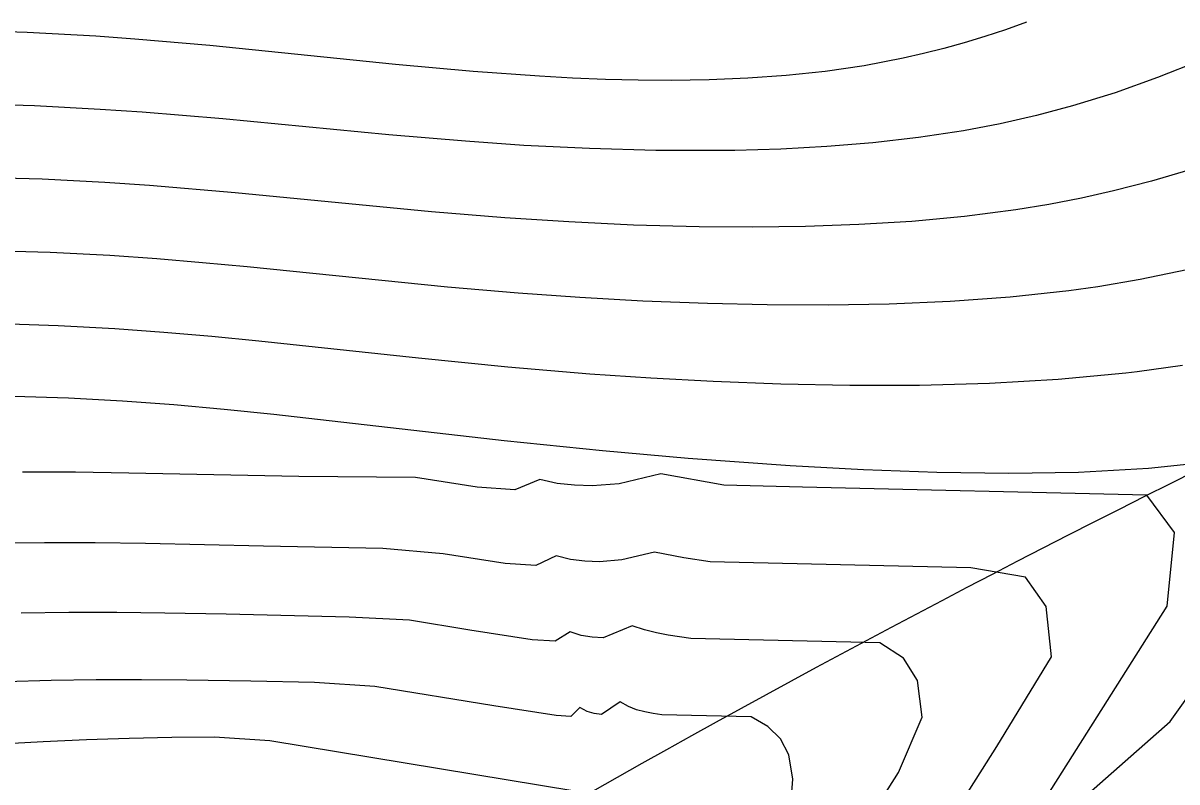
# Model space of a CAD drawing. Extents: x 2356077 to 2359823, y 225951 to 227822.
# Drawn here: x 2357603.19 to 2357617.38, y 226790.34 to 226799.67 of the extents above; entities that cross this region are included whole.
import ezdxf

# ---------------------------------------------------------------- set-up
doc = ezdxf.new("R2010")
doc.units = 0
for name, color, linetype in [('DTM Contours Major', 7, 'Continuous'), ('DTM Contours Minor', 7, 'Continuous'), ('Exist DTM Breakline', 7, 'Continuous'), ('Exist DTM Breakline Underwater', 7, 'Continuous'), ('Exist DTM Drainline', 7, 'Continuous')]:
    doc.layers.add(name, color=color, linetype=linetype)

msp = doc.modelspace()

# ---------------------------------------------------------------- linework, layer by layer
at = {"layer": 'DTM Contours Major'}
for points in [[(2357615.532, 226799.679), (2357615.274, 226799.588), (2357615.019, 226799.503), (2357614.765, 226799.427), (2357614.514, 226799.357), (2357614.264, 226799.294), (2357614.015, 226799.238), (2357613.533, 226799.146), (2357613.053, 226799.076), (2357612.576, 226799.025), (2357612.102, 226798.991), (2357611.629, 226798.972), (2357611.159, 226798.965), (2357610.754, 226798.968), (2357610.35, 226798.977), (2357609.945, 226798.993), (2357609.54, 226799.015), (2357608.723, 226799.073), (2357607.769, 226799.161), (2357605.485, 226799.395), (2357604.563, 226799.474), (2357604.081, 226799.508), (2357603.236, 226799.554), (2357602.354, 226799.582)], [(2357617.541, 226794.247), (2357617.033, 226794.195), (2357616.17, 226794.145), (2357615.314, 226794.131), (2357614.428, 226794.142), (2357613.525, 226794.175), (2357612.622, 226794.225), (2357611.371, 226794.316), (2357610.313, 226794.409), (2357609.105, 226794.534), (2357606.272, 226794.858), (2357605.66, 226794.92), (2357605.039, 226794.975), (2357604.408, 226795.021), (2357603.745, 226795.057), (2357603.071, 226795.079)], [(2357616.192, 226790.108), (2357617.298, 226791.084), (2357618.533, 226792.809), (2357619.941, 226792.91), (2357621.895, 226792.502), (2357623.492, 226792.409), (2357625.056, 226791.84), (2357628.765, 226790.432), (2357630.64, 226789.763), (2357635.088, 226791.614), (2357635.616, 226792.332)], [(2357609.975, 226790.227), (2357606.22, 226790.843), (2357605.54, 226790.89), (2357605.018, 226790.885), (2357604.493, 226790.873), (2357603.966, 226790.855), (2357603.435, 226790.832), (2357602.901, 226790.802), (2357602.364, 226790.767), (2357601.226, 226790.676), (2357600.061, 226790.568), (2357599.617, 226790.42), (2357599.133, 226790.292)]]:
    msp.add_lwpolyline(points, dxfattribs=at)
at = {"layer": 'DTM Contours Minor'}
for points in [[(2357617.665, 226799.206), (2357617.145, 226798.999), (2357616.623, 226798.814), (2357616.097, 226798.652), (2357615.654, 226798.534), (2357615.207, 226798.432), (2357614.756, 226798.346), (2357614.201, 226798.261), (2357613.64, 226798.197), (2357613.076, 226798.151), (2357612.51, 226798.121), (2357611.944, 226798.105), (2357611.381, 226798.101), (2357610.971, 226798.104), (2357610.156, 226798.126), (2357609.346, 226798.166), (2357608.629, 226798.216), (2357607.688, 226798.296), (2357605.644, 226798.492), (2357604.652, 226798.574), (2357604.135, 226798.609), (2357603.325, 226798.651), (2357602.484, 226798.675)], [(2357617.529, 226797.862), (2357617.07, 226797.726), (2357616.604, 226797.606), (2357616.209, 226797.518), (2357615.808, 226797.44), (2357615.401, 226797.373), (2357614.767, 226797.292), (2357614.121, 226797.232), (2357613.467, 226797.192), (2357612.811, 226797.169), (2357612.155, 226797.161), (2357611.506, 226797.166), (2357610.698, 226797.187), (2357609.902, 226797.224), (2357609.113, 226797.275), (2357608.21, 226797.349), (2357605.796, 226797.583), (2357604.741, 226797.672), (2357604.193, 226797.71), (2357603.42, 226797.749), (2357602.622, 226797.772)], [(2357617.505, 226796.635), (2357616.929, 226796.515), (2357616.408, 226796.427), (2357616.053, 226796.378), (2357615.332, 226796.299), (2357614.593, 226796.246), (2357613.843, 226796.214), (2357613.091, 226796.201), (2357612.342, 226796.204), (2357611.605, 226796.22), (2357610.813, 226796.251), (2357610.038, 226796.294), (2357609.276, 226796.348), (2357608.409, 226796.424), (2357605.945, 226796.673), (2357605.394, 226796.723), (2357604.831, 226796.77), (2357604.255, 226796.81), (2357603.52, 226796.848), (2357602.764, 226796.87)], [(2357617.453, 226795.458), (2357616.894, 226795.38), (2357616.752, 226795.364), (2357615.923, 226795.286), (2357615.075, 226795.238), (2357614.216, 226795.215), (2357613.357, 226795.214), (2357612.508, 226795.231), (2357611.678, 226795.263), (2357610.908, 226795.304), (2357610.16, 226795.354), (2357609.152, 226795.438), (2357608.051, 226795.549), (2357606.087, 226795.76), (2357605.508, 226795.817), (2357604.917, 226795.867), (2357604.316, 226795.911), (2357603.619, 226795.948), (2357602.906, 226795.97)], [(2357612.701, 226785.293), (2357617.262, 226792.499), (2357617.353, 226793.406), (2357617.011, 226793.865), (2357612.776, 226793.965), (2357611.806, 226793.987), (2357611.031, 226794.126), (2357610.521, 226794.005), (2357610.187, 226793.978), (2357609.97, 226793.987), (2357609.756, 226794.009), (2357609.543, 226794.056), (2357609.238, 226793.93), (2357608.773, 226793.962), (2357608.013, 226794.081), (2357606.58, 226794.096), (2357604.486, 226794.137), (2357603.832, 226794.146), (2357603.179, 226794.149)], [(2357612.282, 226786.22), (2357615.166, 226790.776), (2357615.838, 226791.877), (2357615.772, 226792.495), (2357615.518, 226792.858), (2357614.846, 226792.971), (2357611.639, 226793.044), (2357611.315, 226793.096), (2357610.955, 226793.165), (2357610.552, 226793.068), (2357610.277, 226793.046), (2357610.098, 226793.055), (2357609.921, 226793.076), (2357609.745, 226793.119), (2357609.495, 226792.999), (2357609.119, 226793.025), (2357608.356, 226793.142), (2357607.611, 226793.211), (2357606.146, 226793.239), (2357604.694, 226793.269), (2357604.072, 226793.277), (2357603.45, 226793.279), (2357602.829, 226793.274)], [(2357611.842, 226787.113), (2357613.957, 226790.454), (2357614.249, 226791.135), (2357614.19, 226791.585), (2357614.017, 226791.859), (2357613.727, 226792.05), (2357611.403, 226792.103), (2357611.124, 226792.145), (2357610.98, 226792.173), (2357610.833, 226792.209), (2357610.681, 226792.257), (2357610.323, 226792.11), (2357610.187, 226792.12), (2357610.052, 226792.141), (2357609.918, 226792.183), (2357609.731, 226792.069), (2357609.448, 226792.088), (2357608.681, 226792.205), (2357607.94, 226792.327), (2357607.197, 226792.363), (2357605.686, 226792.401), (2357604.929, 226792.415), (2357604.339, 226792.422), (2357603.75, 226792.422), (2357603.161, 226792.416)], [(2357612.626, 226790.01), (2357612.657, 226790.374), (2357612.608, 226790.674), (2357612.506, 226790.868), (2357612.35, 226791.021), (2357612.145, 226791.138), (2357611.045, 226791.164), (2357610.939, 226791.179), (2357610.835, 226791.2), (2357610.733, 226791.227), (2357610.633, 226791.266), (2357610.534, 226791.323), (2357610.301, 226791.168), (2357610.213, 226791.182), (2357610.126, 226791.207), (2357610.036, 226791.255), (2357609.925, 226791.142), (2357609.743, 226791.155), (2357608.979, 226791.274), (2357607.515, 226791.514), (2357606.771, 226791.56), (2357605.989, 226791.58), (2357605.201, 226791.592), (2357604.644, 226791.595), (2357604.087, 226791.593), (2357603.53, 226791.585), (2357602.97, 226791.571)]]:
    msp.add_lwpolyline(points, dxfattribs=at)
at = {"layer": 'Exist DTM Breakline'}
for points in [[(2357560.647, 226784.157), (2357579.194, 226813.797), (2357610.316, 226806.105), (2357665.993, 226838.755), (2357684.212, 226874.582), (2357696.408, 226900.16)], [(2357603.707, 226758.395), (2357634.69, 226779.787), (2357686.009, 226803.72), (2357722.082, 226854.21), (2357734.02, 226881.496)]]:
    msp.add_spline(points, degree=3, dxfattribs=at)
at = {"layer": 'Exist DTM Breakline Underwater'}
for points in [[(2357599.673, 226759.537), (2357632.912, 226785.572), (2357686.254, 226809.636), (2357716.995, 226856.561), (2357730.688, 226885.555)], [(2357556.564, 226758.637), (2357564.307, 226781.559), (2357585.412, 226809.405), (2357614.858, 226803.405), (2357668.761, 226835.297), (2357689.369, 226869.515)]]:
    msp.add_spline(points, degree=3, dxfattribs=at)
at = {"layer": 'Exist DTM Drainline'}
msp.add_spline([(2357699.586, 226858.192), (2357670.366, 226820.782), (2357623.327, 226796.892), (2357587.218, 226772.268), (2357568.803, 226744.252), (2357555.19, 226717.62), (2357555.017, 226695.126), (2357553.473, 226672.759), (2357563.697, 226642.736), (2357576.526, 226627.993), (2357663.798, 226499.169), (2357732.721, 226415.647), (2357803.211, 226342.215), (2357874.586, 226264.309)], degree=3, dxfattribs=at)

doc.saveas('drawing.dxf')
